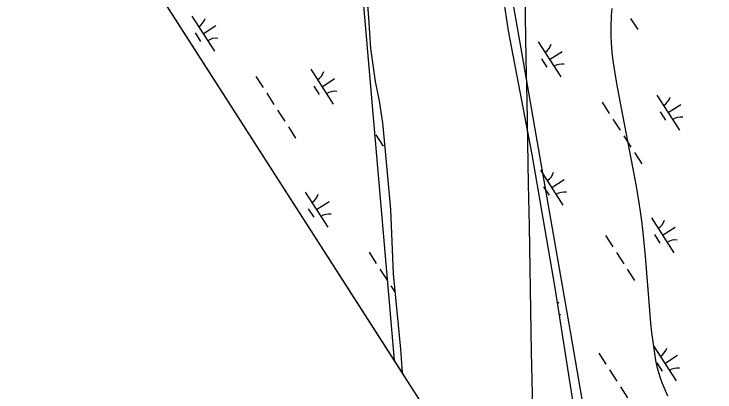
# Model space of a CAD drawing. Extents: x 3937982 to 3958556, y 219448 to 241894.
# Drawn here: x 3945496 to 3946338, y 228103 to 228557 of the extents above; entities that cross this region are included whole.
import ezdxf

# ---------------------------------------------------------------- set-up
doc = ezdxf.new("R2010")
doc.units = 0
for name, color, linetype in [('V-GRID-FRAM', 7, 'Continuous'), ('V-GRID-MAJR', 7, 'Continuous'), ('V-SITE-VEGE', 7, 'Continuous'), ('V-TOPO-SHOR', 7, 'Continuous'), ('V-WETL-SWMP', 7, 'Continuous')]:
    doc.layers.add(name, color=color, linetype=linetype)

msp = doc.modelspace()

# ---------------------------------------------------------------- linework, layer by layer
at = {"layer": 'V-GRID-FRAM'}
msp.add_lwpolyline([(3948998.173, 239513.74), (3957109.469, 226912.286), (3949780.097, 222173.81), (3941699.799, 234772.334), (3948998.173, 239513.74)], dxfattribs=at)
at = {"layer": 'V-GRID-MAJR'}
msp.add_spline([(3946136.867, 227095.12), (3946078.329, 230314.506), (3945968.142, 236374.431), (3945930.73, 238431.955)], degree=3, dxfattribs=at)
at = {"layer": 'V-SITE-VEGE'}
for p, q in [((3945952.528, 228141.624), (3945562.45, 228749.821)), ((3945900.443, 228745.254), (3945952.528, 228141.624)), ((3946106.138, 228508.675), (3946091.671, 228593.124)), ((3946213.748, 228563.776), (3946213.292, 228555.535)), ((3946213.292, 228555.535), (3946212.827, 228541.146)), ((3946212.827, 228541.146), (3946212.841, 228530.388)), ((3946212.841, 228530.388), (3946213.099, 228522.339)), ((3946213.099, 228522.339), (3946213.451, 228516.32)), ((3946213.451, 228516.32), (3946214.262, 228507.317)), ((3946123.001, 228412.216), (3946106.138, 228508.675)), ((3946214.262, 228507.317), (3946215.448, 228498.349)), ((3946215.448, 228498.349), (3946219.124, 228476.013)), ((3946219.124, 228476.013), (3946222.633, 228456.488)), ((3946222.633, 228456.488), (3946239.121, 228371.129)), ((3946142.421, 228302.036), (3946123.001, 228412.216)), ((3946239.121, 228371.129), (3946243.764, 228345.5)), ((3946243.764, 228345.5), (3946245.924, 228332.674)), ((3946245.924, 228332.674), (3946247.948, 228319.841)), ((3946247.948, 228319.841), (3946249.513, 228308.763)), ((3946249.513, 228308.763), (3946250.805, 228298.349)), ((3946164.383, 228176.164), (3946142.421, 228302.036)), ((3946250.805, 228298.349), (3946252.853, 228278.754)), ((3946252.853, 228278.754), (3946254.352, 228261.557)), ((3946254.352, 228261.557), (3946259.062, 228201.243)), ((3946259.062, 228201.243), (3946260.486, 228186.199)), ((3946260.486, 228186.199), (3946261.708, 228174.937)), ((3946250.302, 227677.345), (3946164.383, 228176.164)), ((3946261.708, 228174.937), (3946263.869, 228158.096)), ((3946263.869, 228158.096), (3946265.124, 228149.703)), ((3946265.124, 228149.703), (3946266.513, 228141.333)), ((3946266.513, 228141.333), (3946268.065, 228133.868)), ((3946268.065, 228133.868), (3946269.915, 228126.981)), ((3946269.915, 228126.981), (3946271.957, 228120.605)), ((3946271.957, 228120.605), (3946274.107, 228114.697)), ((3946274.107, 228114.697), (3946276.3, 228109.206)), ((3946276.3, 228109.206), (3946280.798, 228099.017))]:
    msp.add_line(p, q, dxfattribs=at)
at = {"layer": 'V-TOPO-SHOR'}
for p, q in [((3946089.735, 228537.012), (3946069.196, 228678.039)), ((3946118.274, 228388.374), (3946089.735, 228537.012)), ((3946145.762, 228228.539), (3946118.274, 228388.374)), ((3946170.903, 228070.311), (3946145.762, 228228.539))]:
    msp.add_line(p, q, dxfattribs=at)
msp.add_lwpolyline([(3945916.513, 228621.176), (3945921.872, 228552.244), (3945924.109, 228515.443), (3945929.87, 228475.881), (3945934.531, 228452.855), (3945938.762, 228426.329), (3945941.667, 228392.564), (3945948.439, 228322.248), (3945951.548, 228245.369), (3945960.156, 228154.795), (3945962.093, 228126.71)], dxfattribs=at)
at = {"layer": 'V-WETL-SWMP'}
for p, q in [((3945962.093, 228126.71), (3944777.866, 229973.117)), ((3946089.735, 228537.011), (3946069.196, 228678.038)), ((3945916.513, 228621.176), (3945921.872, 228552.244)), ((3945709.962, 228554.441), (3945737.024, 228512.398)), ((3945921.872, 228552.244), (3945924.109, 228515.443)), ((3946236.505, 228551.753), (3946245.165, 228538.299)), ((3945723.493, 228533.42), (3945738.628, 228543.162)), ((3946118.274, 228388.373), (3946089.735, 228537.011)), ((3945713.758, 228534.289), (3945720.253, 228524.199)), ((3946125.524, 228523.482), (3946152.586, 228481.439)), ((3945924.109, 228515.443), (3945929.87, 228475.881)), ((3946139.055, 228502.46), (3946154.191, 228512.203)), ((3946129.32, 228503.33), (3946135.815, 228493.239)), ((3945852.527, 228490.751), (3945879.59, 228448.708)), ((3945786.662, 228482.156), (3945795.322, 228468.702)), ((3945866.059, 228469.73), (3945881.194, 228479.472)), ((3945856.323, 228470.599), (3945862.818, 228460.508)), ((3945929.87, 228475.881), (3945934.531, 228452.855)), ((3945799.652, 228461.975), (3945808.312, 228448.522)), ((3946268.09, 228459.792), (3946295.152, 228417.749)), ((3945934.531, 228452.855), (3945938.762, 228426.329)), ((3946202.225, 228451.197), (3946210.885, 228437.743)), ((3946281.621, 228438.77), (3946296.757, 228448.513)), ((3945812.642, 228441.795), (3945821.302, 228428.341)), ((3946271.886, 228439.639), (3946278.381, 228429.549)), ((3945938.762, 228426.329), (3945941.667, 228392.564)), ((3946215.215, 228431.016), (3946223.875, 228417.562)), ((3945825.632, 228421.614), (3945834.292, 228408.16)), ((3945930.791, 228412.055), (3945939.451, 228398.602)), ((3946228.205, 228410.835), (3946236.865, 228397.382)), ((3945941.667, 228392.564), (3945948.439, 228322.248)), ((3946145.762, 228228.538), (3946118.274, 228388.373)), ((3946241.195, 228390.655), (3946249.854, 228377.201)), ((3946128.223, 228369.762), (3946155.285, 228327.719)), ((3946141.754, 228348.741), (3946156.889, 228358.483)), ((3945845.789, 228343.423), (3945872.852, 228301.38)), ((3946132.019, 228349.61), (3946138.514, 228339.52)), ((3945859.321, 228322.401), (3945874.456, 228332.144)), ((3945849.585, 228323.271), (3945856.08, 228313.18)), ((3945948.439, 228322.248), (3945951.548, 228245.369)), ((3946261.352, 228312.464), (3946288.414, 228270.421)), ((3946274.883, 228291.442), (3946290.019, 228301.185)), ((3946265.148, 228292.311), (3946271.643, 228282.221)), ((3946206.486, 228291.067), (3946215.146, 228277.613)), ((3945922.49, 228271.138), (3945931.15, 228257.684)), ((3946219.476, 228270.886), (3946228.136, 228257.432)), ((3945935.48, 228250.957), (3945944.14, 228237.503)), ((3946232.466, 228250.705), (3946241.125, 228237.251)), ((3945951.548, 228245.369), (3945960.156, 228154.795)), ((3945948.47, 228230.776), (3945953.708, 228222.639)), ((3946170.903, 228070.31), (3946145.762, 228228.538)), ((3946148.675, 228210.205), (3946150.151, 228211.155)), ((3946264.05, 228158.744), (3946291.113, 228116.701)), ((3945960.156, 228154.795), (3945962.093, 228126.71)), ((3946198.185, 228150.149), (3946206.845, 228136.695)), ((3946277.582, 228137.722), (3946292.717, 228147.465)), ((3946267.846, 228138.592), (3946274.341, 228128.501)), ((3946211.175, 228129.968), (3946219.835, 228116.515)), ((3946224.165, 228109.788), (3946232.825, 228096.334))]:
    msp.add_line(p, q, dxfattribs=at)
for centre, start, end in [((3945708.742, 228556.774), 301.99668, 343.540338), ((3945738.642, 228510.322), 81.996677, 123.540335), ((3946124.305, 228525.815), 301.99668, 343.540338), ((3946154.205, 228479.363), 81.996677, 123.540335), ((3945851.308, 228493.084), 301.99668, 343.540338), ((3945881.208, 228446.632), 81.996677, 123.540335), ((3946266.871, 228462.125), 301.99668, 343.540338), ((3946296.771, 228415.673), 81.996677, 123.540335), ((3946127.003, 228372.095), 301.99668, 343.540338), ((3946156.903, 228325.643), 81.996677, 123.540335), ((3945844.57, 228345.756), 301.99668, 343.540338), ((3945874.47, 228299.304), 81.996677, 123.540335), ((3946260.133, 228314.797), 301.99668, 343.540338), ((3946290.033, 228268.345), 81.996677, 123.540335), ((3946150.165, 228178.315), 81.996677, 87.465928), ((3946262.831, 228161.077), 301.99668, 343.540338), ((3946292.731, 228114.625), 81.996677, 123.540335)]:
    msp.add_arc(centre, 17.623, start, end, dxfattribs=at)

doc.saveas('drawing.dxf')
